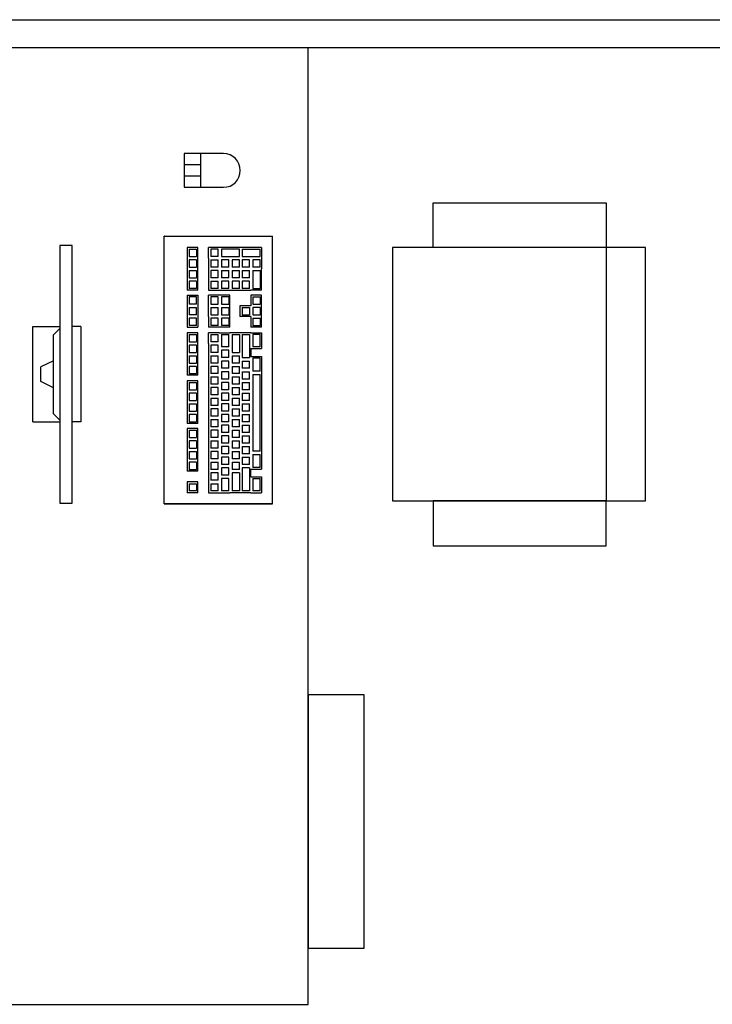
# Model space of a CAD drawing. Header units: millimetres. Extents: x 2886542 to 7567581, y -792623 to 134766.
# Tile 272 of 320: x 4941616 to 4942847, y -385602 to -383852. Entities that reach past the tile are written whole.
import ezdxf

# ---------------------------------------------------------------- set-up
doc = ezdxf.new("R2010")
doc.units = ezdxf.units.MM
doc.layers.add('IN_NS_VYPLNE OTVORU', color=16, linetype='Continuous')

msp = doc.modelspace()

# ---------------------------------------------------------------- linework, layer by layer
at = {"color": 0, "linetype": 'ByBlock', "lineweight": -2}
for p, q in [((4941872.8, -384713), (4941872.8, -384237)), ((4941872.8, -384237), (4941873.8, -384237)), ((4941872.8, -384237), (4941873.8, -384237)), ((4941873.8, -384237), (4941872.8, -384237)), ((4941873.8, -384237), (4942065.8, -384237)), ((4941873.8, -384237), (4942065.8, -384237)), ((4942065.8, -384713), (4942065.8, -384237)), ((4941913.8, -384257), (4941913.8, -384276)), ((4941932.8, -384257), (4941913.8, -384257)), ((4941917.8, -384260), (4941917.8, -384273)), ((4941917.8, -384260), (4941930.8, -384260)), ((4941930.8, -384260), (4941930.8, -384273)), ((4941932.8, -384276), (4941932.8, -384257)), ((4941951.8, -384276), (4941951.8, -384257)), ((4941970.8, -384257), (4941951.8, -384257)), ((4941955.8, -384260), (4941955.8, -384273)), ((4941968.8, -384260), (4941955.8, -384260)), ((4941968.8, -384273), (4941968.8, -384260)), ((4942007.8, -384257), (4941970.8, -384257)), ((4941974.8, -384260), (4941974.8, -384273)), ((4942006.8, -384260), (4941974.8, -384260)), ((4942006.8, -384273), (4942006.8, -384260)), ((4942045.8, -384257), (4942007.8, -384257)), ((4942011.8, -384260), (4942043.8, -384260)), ((4942011.8, -384260), (4942011.8, -384273)), ((4942043.8, -384273), (4942043.8, -384260)), ((4942045.8, -384257), (4942045.8, -384276)), ((4941913.8, -384276), (4941913.8, -384295)), ((4941917.8, -384273), (4941930.8, -384273)), ((4941930.8, -384279), (4941917.8, -384279)), ((4941917.8, -384279), (4941917.8, -384292)), ((4941930.8, -384279), (4941930.8, -384292)), ((4941932.8, -384295), (4941932.8, -384276)), ((4941951.8, -384276), (4941951.8, -384295)), ((4941968.8, -384273), (4941955.8, -384273)), ((4941955.8, -384279), (4941968.8, -384279)), ((4941955.8, -384279), (4941955.8, -384292)), ((4941968.8, -384292), (4941968.8, -384279)), ((4941974.8, -384273), (4942006.8, -384273)), ((4941987.8, -384279), (4941974.8, -384279)), ((4941974.8, -384279), (4941974.8, -384292)), ((4941987.8, -384292), (4941987.8, -384279)), ((4942006.8, -384279), (4941993.8, -384279)), ((4941993.8, -384279), (4941993.8, -384292)), ((4942006.8, -384292), (4942006.8, -384279)), ((4942011.8, -384273), (4942043.8, -384273)), ((4942024.8, -384279), (4942011.8, -384279)), ((4942011.8, -384279), (4942011.8, -384292)), ((4942024.8, -384292), (4942024.8, -384279)), ((4942043.8, -384279), (4942030.8, -384279)), ((4942030.8, -384279), (4942030.8, -384292)), ((4942043.8, -384292), (4942043.8, -384279)), ((4942045.8, -384276), (4942045.8, -384295)), ((4941913.8, -384295), (4941913.8, -384314)), ((4941917.8, -384292), (4941930.8, -384292)), ((4941917.8, -384298), (4941930.8, -384298)), ((4941917.8, -384298), (4941917.8, -384311)), ((4941930.8, -384298), (4941930.8, -384311)), ((4941932.8, -384314), (4941932.8, -384295)), ((4941951.8, -384295), (4941951.8, -384314)), ((4941968.8, -384292), (4941955.8, -384292)), ((4941968.8, -384298), (4941955.8, -384298)), ((4941955.8, -384298), (4941955.8, -384311)), ((4941968.8, -384311), (4941968.8, -384298)), ((4941987.8, -384292), (4941974.8, -384292)), ((4941974.8, -384298), (4941987.8, -384298)), ((4941974.8, -384298), (4941974.8, -384311)), ((4941987.8, -384311), (4941987.8, -384298)), ((4942006.8, -384292), (4941993.8, -384292)), ((4941993.8, -384298), (4942006.8, -384298)), ((4941993.8, -384298), (4941993.8, -384311)), ((4942006.8, -384311), (4942006.8, -384298)), ((4942024.8, -384292), (4942011.8, -384292)), ((4942011.8, -384298), (4942024.8, -384298)), ((4942011.8, -384298), (4942011.8, -384311)), ((4942024.8, -384311), (4942024.8, -384298)), ((4942043.8, -384292), (4942030.8, -384292)), ((4942030.8, -384298), (4942043.8, -384298)), ((4942030.8, -384298), (4942030.8, -384330)), ((4942043.8, -384298), (4942043.8, -384330)), ((4942045.8, -384333), (4942045.8, -384295)), ((4941913.8, -384314), (4941913.8, -384333)), ((4941917.8, -384311), (4941930.8, -384311)), ((4941930.8, -384317), (4941917.8, -384317)), ((4941917.8, -384317), (4941917.8, -384330)), ((4941930.8, -384317), (4941930.8, -384330)), ((4941932.8, -384333), (4941932.8, -384314)), ((4941951.8, -384314), (4941951.8, -384333)), ((4941968.8, -384311), (4941955.8, -384311)), ((4941955.8, -384317), (4941968.8, -384317)), ((4941955.8, -384317), (4941955.8, -384330)), ((4941968.8, -384330), (4941968.8, -384317)), ((4941987.8, -384311), (4941974.8, -384311)), ((4941987.8, -384317), (4941974.8, -384317)), ((4941974.8, -384317), (4941974.8, -384330)), ((4941987.8, -384330), (4941987.8, -384317)), ((4942006.8, -384311), (4941993.8, -384311)), ((4942006.8, -384317), (4941993.8, -384317)), ((4941993.8, -384317), (4941993.8, -384330)), ((4942006.8, -384330), (4942006.8, -384317)), ((4942024.8, -384311), (4942011.8, -384311)), ((4942024.8, -384317), (4942011.8, -384317)), ((4942011.8, -384317), (4942011.8, -384330)), ((4942024.8, -384330), (4942024.8, -384317)), ((4941932.8, -384333), (4941913.8, -384333)), ((4941930.8, -384330), (4941917.8, -384330)), ((4941951.8, -384333), (4941970.8, -384333)), ((4941968.8, -384330), (4941955.8, -384330)), ((4941970.8, -384333), (4941989.8, -384333)), ((4941987.8, -384330), (4941974.8, -384330)), ((4941989.8, -384333), (4942007.8, -384333)), ((4942006.8, -384330), (4941993.8, -384330)), ((4942007.8, -384333), (4942026.8, -384333)), ((4942024.8, -384330), (4942011.8, -384330)), ((4942045.8, -384333), (4942026.8, -384333)), ((4942030.8, -384330), (4942043.8, -384330)), ((4941913.8, -384342), (4941932.8, -384342)), ((4941913.8, -384342), (4941913.8, -384361)), ((4941930.8, -384345), (4941917.8, -384345)), ((4941917.8, -384345), (4941917.8, -384358)), ((4941930.8, -384358), (4941930.8, -384345)), ((4941932.8, -384342), (4941932.8, -384361)), ((4941951.8, -384361), (4941951.8, -384342)), ((4941970.8, -384342), (4941951.8, -384342)), ((4941968.8, -384345), (4941955.8, -384345)), ((4941955.8, -384345), (4941955.8, -384358)), ((4941968.8, -384358), (4941968.8, -384345)), ((4941989.8, -384342), (4941970.8, -384342)), ((4941987.8, -384345), (4941974.8, -384345)), ((4941974.8, -384345), (4941974.8, -384358)), ((4941987.8, -384345), (4941987.8, -384358)), ((4941989.8, -384361), (4941989.8, -384342)), ((4942045.8, -384342), (4942026.8, -384342)), ((4942026.8, -384342), (4942026.8, -384361)), ((4942030.8, -384345), (4942043.8, -384345)), ((4942030.8, -384345), (4942030.8, -384358)), ((4942043.8, -384345), (4942043.8, -384358)), ((4942045.8, -384361), (4942045.8, -384342)), ((4941913.8, -384361), (4941913.8, -384380)), ((4941930.8, -384358), (4941917.8, -384358)), ((4941917.8, -384364), (4941930.8, -384364)), ((4941917.8, -384364), (4941917.8, -384377)), ((4941930.8, -384377), (4941930.8, -384364)), ((4941932.8, -384361), (4941932.8, -384380)), ((4941951.8, -384380), (4941951.8, -384361)), ((4941955.8, -384358), (4941968.8, -384358)), ((4941955.8, -384364), (4941968.8, -384364)), ((4941955.8, -384364), (4941955.8, -384377)), ((4941968.8, -384377), (4941968.8, -384364)), ((4941974.8, -384358), (4941987.8, -384358)), ((4941974.8, -384364), (4941987.8, -384364)), ((4941974.8, -384364), (4941974.8, -384377)), ((4941987.8, -384364), (4941987.8, -384377)), ((4941989.8, -384380), (4941989.8, -384361)), ((4942007.8, -384361), (4942007.8, -384380)), ((4942026.8, -384361), (4942007.8, -384361)), ((4942011.8, -384364), (4942024.8, -384364)), ((4942011.8, -384364), (4942011.8, -384377)), ((4942024.8, -384364), (4942024.8, -384377)), ((4942030.8, -384358), (4942043.8, -384358)), ((4942043.8, -384364), (4942030.8, -384364)), ((4942030.8, -384364), (4942030.8, -384377)), ((4942043.8, -384364), (4942043.8, -384377)), ((4942045.8, -384380), (4942045.8, -384361)), ((4941913.8, -384380), (4941913.8, -384399)), ((4941930.8, -384377), (4941917.8, -384377)), ((4941930.8, -384383), (4941917.8, -384383)), ((4941917.8, -384383), (4941917.8, -384396)), ((4941930.8, -384396), (4941930.8, -384383)), ((4941932.8, -384380), (4941932.8, -384399)), ((4941951.8, -384380), (4941951.8, -384399)), ((4941955.8, -384377), (4941968.8, -384377)), ((4941968.8, -384383), (4941955.8, -384383)), ((4941955.8, -384383), (4941955.8, -384396)), ((4941968.8, -384396), (4941968.8, -384383)), ((4941974.8, -384377), (4941987.8, -384377)), ((4941987.8, -384383), (4941974.8, -384383)), ((4941974.8, -384383), (4941974.8, -384396)), ((4941987.8, -384383), (4941987.8, -384396)), ((4941989.8, -384399), (4941989.8, -384380)), ((4942026.8, -384380), (4942007.8, -384380)), ((4942011.8, -384377), (4942024.8, -384377)), ((4942026.8, -384380), (4942026.8, -384399)), ((4942030.8, -384377), (4942043.8, -384377)), ((4942030.8, -384383), (4942043.8, -384383)), ((4942030.8, -384383), (4942030.8, -384396)), ((4942043.8, -384383), (4942043.8, -384396)), ((4942045.8, -384399), (4942045.8, -384380)), ((4941639.8, -384567.1), (4941639.8, -384397.9)), ((4941639.8, -384397.9), (4941687.4, -384397.9)), ((4941687.4, -384401), (4941676.2, -384412.2)), ((4941725, -384397.9), (4941709.8, -384397.9)), ((4941725, -384397.9), (4941725, -384567.1)), ((4941913.8, -384399), (4941932.8, -384399)), ((4941930.8, -384396), (4941917.8, -384396)), ((4941970.8, -384399), (4941951.8, -384399)), ((4941968.8, -384396), (4941955.8, -384396)), ((4941989.8, -384399), (4941970.8, -384399)), ((4941987.8, -384396), (4941974.8, -384396)), ((4942045.8, -384399), (4942026.8, -384399)), ((4942030.8, -384396), (4942043.8, -384396)), ((4941676.2, -384552.8), (4941676.2, -384412.2)), ((4941913.8, -384409), (4941913.8, -384428)), ((4941932.8, -384409), (4941913.8, -384409)), ((4941917.8, -384412), (4941930.8, -384412)), ((4941917.8, -384412), (4941917.8, -384425)), ((4941930.8, -384412), (4941930.8, -384425)), ((4941932.8, -384428), (4941932.8, -384409)), ((4941951.8, -384428), (4941951.8, -384409)), ((4941970.8, -384409), (4941951.8, -384409)), ((4941955.8, -384412), (4941968.8, -384412)), ((4941955.8, -384412), (4941955.8, -384425)), ((4941968.8, -384425), (4941968.8, -384412)), ((4941970.8, -384409), (4941989.8, -384409)), ((4941974.8, -384412), (4941987.8, -384412)), ((4941974.8, -384412), (4941974.8, -384434)), ((4941987.8, -384434), (4941987.8, -384412)), ((4942007.8, -384409), (4941989.8, -384409)), ((4941993.8, -384412), (4942006.8, -384412)), ((4941993.8, -384412), (4941993.8, -384444)), ((4942006.8, -384412), (4942006.8, -384444)), ((4942026.8, -384409), (4942007.8, -384409)), ((4942011.8, -384412), (4942024.8, -384412)), ((4942011.8, -384412), (4942011.8, -384453)), ((4942024.8, -384412), (4942024.8, -384453)), ((4942026.8, -384409), (4942045.8, -384409)), ((4942043.8, -384412), (4942030.8, -384412)), ((4942030.8, -384412), (4942030.8, -384434)), ((4942043.8, -384434), (4942043.8, -384412)), ((4942045.8, -384409), (4942045.8, -384437)), ((4941913.8, -384428), (4941913.8, -384447)), ((4941917.8, -384425), (4941930.8, -384425)), ((4941930.8, -384431), (4941917.8, -384431)), ((4941917.8, -384431), (4941917.8, -384444)), ((4941930.8, -384431), (4941930.8, -384444)), ((4941932.8, -384447), (4941932.8, -384428)), ((4941951.8, -384428), (4941951.8, -384447)), ((4941968.8, -384425), (4941955.8, -384425)), ((4941968.8, -384431), (4941955.8, -384431)), ((4941955.8, -384431), (4941955.8, -384444)), ((4941968.8, -384444), (4941968.8, -384431)), ((4941987.8, -384434), (4941974.8, -384434)), ((4941987.8, -384440), (4941974.8, -384440)), ((4941974.8, -384440), (4941974.8, -384453)), ((4941987.8, -384453), (4941987.8, -384440)), ((4942026.8, -384437), (4942045.8, -384437)), ((4942026.8, -384437), (4942026.8, -384451)), ((4942043.8, -384434), (4942030.8, -384434)), ((4941913.8, -384447), (4941913.8, -384466)), ((4941917.8, -384444), (4941930.8, -384444)), ((4941917.8, -384450), (4941917.8, -384463)), ((4941917.8, -384450), (4941930.8, -384450)), ((4941930.8, -384450), (4941930.8, -384463)), ((4941932.8, -384466), (4941932.8, -384447)), ((4941951.8, -384447), (4941951.8, -384466)), ((4941968.8, -384444), (4941955.8, -384444)), ((4941955.8, -384450), (4941955.8, -384463)), ((4941955.8, -384450), (4941968.8, -384450)), ((4941968.8, -384463), (4941968.8, -384450)), ((4941987.8, -384453), (4941974.8, -384453)), ((4941993.8, -384444), (4942006.8, -384444)), ((4941993.8, -384450), (4941993.8, -384463)), ((4941993.8, -384450), (4942006.8, -384450)), ((4942006.8, -384463), (4942006.8, -384450)), ((4942011.8, -384453), (4942024.8, -384453)), ((4942026.8, -384451), (4942045.8, -384451)), ((4942043.8, -384454), (4942030.8, -384454)), ((4942030.8, -384454), (4942030.8, -384477)), ((4942043.8, -384477), (4942043.8, -384454)), ((4942045.8, -384451), (4942045.8, -384480)), ((4941676.2, -384458.4), (4941653.9, -384469.6)), ((4941653.9, -384495.4), (4941653.9, -384469.6)), ((4941913.8, -384466), (4941913.8, -384484)), ((4941917.8, -384463), (4941930.8, -384463)), ((4941930.8, -384469), (4941917.8, -384469)), ((4941917.8, -384469), (4941917.8, -384481)), ((4941930.8, -384469), (4941930.8, -384481)), ((4941932.8, -384484), (4941932.8, -384466)), ((4941951.8, -384466), (4941951.8, -384484)), ((4941968.8, -384463), (4941955.8, -384463)), ((4941968.8, -384469), (4941955.8, -384469)), ((4941955.8, -384469), (4941955.8, -384481)), ((4941968.8, -384481), (4941968.8, -384469)), ((4941974.8, -384459), (4941974.8, -384472)), ((4941987.8, -384459), (4941974.8, -384459)), ((4941987.8, -384472), (4941974.8, -384472)), ((4941987.8, -384472), (4941987.8, -384459)), ((4942006.8, -384463), (4941993.8, -384463)), ((4941993.8, -384469), (4942006.8, -384469)), ((4941993.8, -384469), (4941993.8, -384481)), ((4942006.8, -384481), (4942006.8, -384469)), ((4942011.8, -384459), (4942011.8, -384472)), ((4942011.8, -384459), (4942024.8, -384459)), ((4942024.8, -384472), (4942011.8, -384472)), ((4942024.8, -384472), (4942024.8, -384459)), ((4941932.8, -384484), (4941913.8, -384484)), ((4941917.8, -384481), (4941930.8, -384481)), ((4941951.8, -384484), (4941951.8, -384503)), ((4941968.8, -384481), (4941955.8, -384481)), ((4941955.8, -384487), (4941968.8, -384487)), ((4941955.8, -384487), (4941955.8, -384500)), ((4941968.8, -384500), (4941968.8, -384487)), ((4941987.8, -384478), (4941974.8, -384478)), ((4941974.8, -384478), (4941974.8, -384491)), ((4941987.8, -384491), (4941974.8, -384491)), ((4941987.8, -384491), (4941987.8, -384478)), ((4942006.8, -384481), (4941993.8, -384481)), ((4941993.8, -384487), (4942006.8, -384487)), ((4941993.8, -384487), (4941993.8, -384500)), ((4942006.8, -384500), (4942006.8, -384487)), ((4942011.8, -384478), (4942024.8, -384478)), ((4942011.8, -384478), (4942011.8, -384491)), ((4942024.8, -384491), (4942011.8, -384491)), ((4942024.8, -384491), (4942024.8, -384478)), ((4942043.8, -384477), (4942030.8, -384477)), ((4942030.8, -384483), (4942043.8, -384483)), ((4942030.8, -384483), (4942030.8, -384619)), ((4942043.8, -384619), (4942043.8, -384483)), ((4942045.8, -384480), (4942045.8, -384622)), ((4941676.2, -384506.5), (4941653.9, -384495.4)), ((4941913.8, -384494), (4941913.8, -384513)), ((4941932.8, -384494), (4941913.8, -384494)), ((4941917.8, -384497), (4941917.8, -384510)), ((4941917.8, -384497), (4941930.8, -384497)), ((4941917.8, -384510), (4941930.8, -384510)), ((4941930.8, -384497), (4941930.8, -384510)), ((4941932.8, -384513), (4941932.8, -384494)), ((4941951.8, -384503), (4941951.8, -384522)), ((4941968.8, -384500), (4941955.8, -384500)), ((4941955.8, -384506), (4941955.8, -384519)), ((4941968.8, -384506), (4941955.8, -384506)), ((4941968.8, -384519), (4941968.8, -384506)), ((4941974.8, -384497), (4941974.8, -384510)), ((4941987.8, -384497), (4941974.8, -384497)), ((4941987.8, -384510), (4941974.8, -384510)), ((4941987.8, -384510), (4941987.8, -384497)), ((4942006.8, -384500), (4941993.8, -384500)), ((4941993.8, -384506), (4941993.8, -384519)), ((4941993.8, -384506), (4942006.8, -384506)), ((4942006.8, -384519), (4942006.8, -384506)), ((4942011.8, -384497), (4942011.8, -384510)), ((4942011.8, -384497), (4942024.8, -384497)), ((4942024.8, -384510), (4942011.8, -384510)), ((4942024.8, -384510), (4942024.8, -384497)), ((4941913.8, -384513), (4941913.8, -384532)), ((4941930.8, -384516), (4941917.8, -384516)), ((4941917.8, -384516), (4941917.8, -384529)), ((4941930.8, -384516), (4941930.8, -384529)), ((4941932.8, -384532), (4941932.8, -384513)), ((4941951.8, -384522), (4941951.8, -384541)), ((4941968.8, -384519), (4941955.8, -384519)), ((4941955.8, -384525), (4941968.8, -384525)), ((4941955.8, -384525), (4941955.8, -384538)), ((4941968.8, -384538), (4941968.8, -384525)), ((4941987.8, -384516), (4941974.8, -384516)), ((4941974.8, -384516), (4941974.8, -384529)), ((4941987.8, -384529), (4941987.8, -384516)), ((4942006.8, -384519), (4941993.8, -384519)), ((4941993.8, -384525), (4942006.8, -384525)), ((4941993.8, -384525), (4941993.8, -384538)), ((4942006.8, -384538), (4942006.8, -384525)), ((4942011.8, -384516), (4942024.8, -384516)), ((4942011.8, -384516), (4942011.8, -384529)), ((4942024.8, -384529), (4942024.8, -384516)), ((4941913.8, -384532), (4941913.8, -384551)), ((4941917.8, -384529), (4941930.8, -384529)), ((4941917.8, -384535), (4941930.8, -384535)), ((4941917.8, -384535), (4941917.8, -384548)), ((4941930.8, -384535), (4941930.8, -384548)), ((4941932.8, -384551), (4941932.8, -384532)), ((4941951.8, -384541), (4941951.8, -384560)), ((4941968.8, -384538), (4941955.8, -384538)), ((4941955.8, -384544), (4941955.8, -384557)), ((4941968.8, -384544), (4941955.8, -384544)), ((4941968.8, -384557), (4941968.8, -384544)), ((4941987.8, -384529), (4941974.8, -384529)), ((4941987.8, -384535), (4941974.8, -384535)), ((4941974.8, -384535), (4941974.8, -384548)), ((4941987.8, -384548), (4941987.8, -384535)), ((4942006.8, -384538), (4941993.8, -384538)), ((4941993.8, -384544), (4941993.8, -384557)), ((4941993.8, -384544), (4942006.8, -384544)), ((4942006.8, -384557), (4942006.8, -384544)), ((4942024.8, -384529), (4942011.8, -384529)), ((4942011.8, -384535), (4942024.8, -384535)), ((4942011.8, -384535), (4942011.8, -384548)), ((4942024.8, -384548), (4942024.8, -384535)), ((4941687.4, -384564), (4941676.2, -384552.8)), ((4941913.8, -384551), (4941913.8, -384570)), ((4941917.8, -384548), (4941930.8, -384548)), ((4941917.8, -384554), (4941917.8, -384567)), ((4941930.8, -384554), (4941917.8, -384554)), ((4941930.8, -384554), (4941930.8, -384567)), ((4941932.8, -384570), (4941932.8, -384551)), ((4941951.8, -384560), (4941951.8, -384579)), ((4941968.8, -384557), (4941955.8, -384557)), ((4941987.8, -384548), (4941974.8, -384548)), ((4941974.8, -384554), (4941974.8, -384567)), ((4941987.8, -384554), (4941974.8, -384554)), ((4941987.8, -384567), (4941987.8, -384554)), ((4942006.8, -384557), (4941993.8, -384557)), ((4942024.8, -384548), (4942011.8, -384548)), ((4942011.8, -384554), (4942011.8, -384567)), ((4942011.8, -384554), (4942024.8, -384554)), ((4942024.8, -384567), (4942024.8, -384554)), ((4941639.8, -384567.1), (4941687.4, -384567.1)), ((4941725, -384567.1), (4941709.8, -384567.1)), ((4941932.8, -384570), (4941913.8, -384570)), ((4941913.8, -384579), (4941913.8, -384598)), ((4941932.8, -384579), (4941913.8, -384579)), ((4941917.8, -384567), (4941930.8, -384567)), ((4941932.8, -384598), (4941932.8, -384579)), ((4941951.8, -384579), (4941951.8, -384598)), ((4941955.8, -384563), (4941968.8, -384563)), ((4941955.8, -384563), (4941955.8, -384576)), ((4941968.8, -384576), (4941955.8, -384576)), ((4941968.8, -384576), (4941968.8, -384563)), ((4941987.8, -384567), (4941974.8, -384567)), ((4941987.8, -384573), (4941974.8, -384573)), ((4941974.8, -384573), (4941974.8, -384586)), ((4941987.8, -384586), (4941987.8, -384573)), ((4941993.8, -384563), (4942006.8, -384563)), ((4941993.8, -384563), (4941993.8, -384576)), ((4942006.8, -384576), (4941993.8, -384576)), ((4942006.8, -384576), (4942006.8, -384563)), ((4942024.8, -384567), (4942011.8, -384567)), ((4942011.8, -384573), (4942024.8, -384573)), ((4942011.8, -384573), (4942011.8, -384586)), ((4942024.8, -384586), (4942024.8, -384573)), ((4941917.8, -384582), (4941930.8, -384582)), ((4941917.8, -384582), (4941917.8, -384595)), ((4941917.8, -384595), (4941930.8, -384595)), ((4941930.8, -384582), (4941930.8, -384595)), ((4941968.8, -384582), (4941955.8, -384582)), ((4941955.8, -384582), (4941955.8, -384595)), ((4941968.8, -384595), (4941955.8, -384595)), ((4941968.8, -384595), (4941968.8, -384582)), ((4941987.8, -384586), (4941974.8, -384586)), ((4941974.8, -384592), (4941974.8, -384605)), ((4941987.8, -384592), (4941974.8, -384592)), ((4941987.8, -384605), (4941987.8, -384592)), ((4941993.8, -384582), (4942006.8, -384582)), ((4941993.8, -384582), (4941993.8, -384595)), ((4942006.8, -384595), (4941993.8, -384595)), ((4942006.8, -384595), (4942006.8, -384582)), ((4942024.8, -384586), (4942011.8, -384586)), ((4942011.8, -384592), (4942011.8, -384605)), ((4942011.8, -384592), (4942024.8, -384592)), ((4942024.8, -384605), (4942024.8, -384592)), ((4941913.8, -384598), (4941913.8, -384617)), ((4941917.8, -384601), (4941917.8, -384614)), ((4941930.8, -384601), (4941917.8, -384601)), ((4941917.8, -384614), (4941930.8, -384614)), ((4941930.8, -384601), (4941930.8, -384614)), ((4941932.8, -384617), (4941932.8, -384598)), ((4941951.8, -384598), (4941951.8, -384617)), ((4941955.8, -384601), (4941955.8, -384614)), ((4941955.8, -384601), (4941968.8, -384601)), ((4941968.8, -384614), (4941955.8, -384614)), ((4941968.8, -384614), (4941968.8, -384601)), ((4941987.8, -384605), (4941974.8, -384605)), ((4941987.8, -384611), (4941974.8, -384611)), ((4941974.8, -384611), (4941974.8, -384624)), ((4941987.8, -384624), (4941987.8, -384611)), ((4941993.8, -384601), (4941993.8, -384614)), ((4941993.8, -384601), (4942006.8, -384601)), ((4942006.8, -384614), (4941993.8, -384614)), ((4942006.8, -384614), (4942006.8, -384601)), ((4942024.8, -384605), (4942011.8, -384605)), ((4942011.8, -384611), (4942024.8, -384611)), ((4942011.8, -384611), (4942011.8, -384624)), ((4942024.8, -384624), (4942024.8, -384611)), ((4941913.8, -384617), (4941913.8, -384636)), ((4941917.8, -384620), (4941930.8, -384620)), ((4941917.8, -384620), (4941917.8, -384633)), ((4941930.8, -384620), (4941930.8, -384633)), ((4941932.8, -384636), (4941932.8, -384617)), ((4941951.8, -384617), (4941951.8, -384636)), ((4941968.8, -384620), (4941955.8, -384620)), ((4941955.8, -384620), (4941955.8, -384633)), ((4941968.8, -384633), (4941968.8, -384620)), ((4941987.8, -384624), (4941974.8, -384624)), ((4941987.8, -384630), (4941974.8, -384630)), ((4941974.8, -384630), (4941974.8, -384643)), ((4941987.8, -384643), (4941987.8, -384630)), ((4941993.8, -384620), (4942006.8, -384620)), ((4941993.8, -384620), (4941993.8, -384633)), ((4942006.8, -384633), (4942006.8, -384620)), ((4942024.8, -384624), (4942011.8, -384624)), ((4942011.8, -384630), (4942024.8, -384630)), ((4942011.8, -384630), (4942011.8, -384643)), ((4942024.8, -384643), (4942024.8, -384630)), ((4942043.8, -384619), (4942030.8, -384619)), ((4942030.8, -384625), (4942043.8, -384625)), ((4942030.8, -384625), (4942030.8, -384648)), ((4942043.8, -384648), (4942043.8, -384625)), ((4942045.8, -384622), (4942045.8, -384651)), ((4941913.8, -384636), (4941913.8, -384655)), ((4941917.8, -384633), (4941930.8, -384633)), ((4941917.8, -384639), (4941917.8, -384652)), ((4941930.8, -384639), (4941917.8, -384639)), ((4941930.8, -384639), (4941930.8, -384652)), ((4941932.8, -384655), (4941932.8, -384636)), ((4941951.8, -384636), (4941951.8, -384655)), ((4941968.8, -384633), (4941955.8, -384633)), ((4941955.8, -384639), (4941955.8, -384652)), ((4941955.8, -384639), (4941968.8, -384639)), ((4941968.8, -384652), (4941968.8, -384639)), ((4941987.8, -384643), (4941974.8, -384643)), ((4941974.8, -384649), (4941974.8, -384662)), ((4941987.8, -384649), (4941974.8, -384649)), ((4941987.8, -384662), (4941987.8, -384649)), ((4942006.8, -384633), (4941993.8, -384633)), ((4941993.8, -384639), (4941993.8, -384652)), ((4941993.8, -384639), (4942006.8, -384639)), ((4942006.8, -384652), (4942006.8, -384639)), ((4942024.8, -384643), (4942011.8, -384643)), ((4942011.8, -384649), (4942011.8, -384690)), ((4942024.8, -384649), (4942011.8, -384649)), ((4942024.8, -384649), (4942024.8, -384690)), ((4942043.8, -384648), (4942030.8, -384648)), ((4941932.8, -384655), (4941913.8, -384655)), ((4941917.8, -384652), (4941930.8, -384652)), ((4941951.8, -384655), (4941951.8, -384674)), ((4941968.8, -384652), (4941955.8, -384652)), ((4941968.8, -384658), (4941955.8, -384658)), ((4941955.8, -384658), (4941955.8, -384671)), ((4941968.8, -384671), (4941968.8, -384658)), ((4941987.8, -384662), (4941974.8, -384662)), ((4942006.8, -384652), (4941993.8, -384652)), ((4942006.8, -384658), (4941993.8, -384658)), ((4941993.8, -384658), (4941993.8, -384690)), ((4942006.8, -384658), (4942006.8, -384690)), ((4942026.8, -384651), (4942045.8, -384651)), ((4942026.8, -384665), (4942026.8, -384651)), ((4942026.8, -384665), (4942045.8, -384665)), ((4942045.8, -384665), (4942045.8, -384693)), ((4941913.8, -384674), (4941913.8, -384693)), ((4941932.8, -384674), (4941913.8, -384674)), ((4941917.8, -384677), (4941930.8, -384677)), ((4941917.8, -384677), (4941917.8, -384690)), ((4941930.8, -384677), (4941930.8, -384690)), ((4941932.8, -384693), (4941932.8, -384674)), ((4941951.8, -384674), (4941951.8, -384693)), ((4941968.8, -384671), (4941955.8, -384671)), ((4941955.8, -384677), (4941968.8, -384677)), ((4941955.8, -384677), (4941955.8, -384690)), ((4941968.8, -384690), (4941968.8, -384677)), ((4941987.8, -384668), (4941974.8, -384668)), ((4941974.8, -384668), (4941974.8, -384690)), ((4941987.8, -384690), (4941987.8, -384668)), ((4942030.8, -384668), (4942043.8, -384668)), ((4942030.8, -384668), (4942030.8, -384690)), ((4942043.8, -384690), (4942043.8, -384668)), ((4941932.8, -384693), (4941913.8, -384693)), ((4941930.8, -384690), (4941917.8, -384690)), ((4941951.8, -384693), (4941970.8, -384693)), ((4941968.8, -384690), (4941955.8, -384690)), ((4941970.8, -384693), (4941989.8, -384693)), ((4941987.8, -384690), (4941974.8, -384690)), ((4942007.8, -384693), (4941989.8, -384693)), ((4942006.8, -384690), (4941993.8, -384690)), ((4942026.8, -384693), (4942007.8, -384693)), ((4942024.8, -384690), (4942011.8, -384690)), ((4942026.8, -384693), (4942045.8, -384693)), ((4942043.8, -384690), (4942030.8, -384690)), ((4941873.8, -384713), (4941872.8, -384713)), ((4941872.8, -384713), (4941873.8, -384713)), ((4941873.8, -384713), (4941872.8, -384713)), ((4942065.8, -384713), (4941873.8, -384713)), ((4941873.8, -384713), (4942065.8, -384713))]:
    msp.add_line(p, q, dxfattribs=at)
msp.add_lwpolyline([(4941709.8, -384711.6), (4941709.8, -384253.4), (4941687.4, -384253.4), (4941687.4, -384711.6)], close=True, dxfattribs=at)
at = {"layer": 'IN_NS_VYPLNE OTVORU', "color": 0, "ltscale": 1000}
msp.add_line((4881037.4, -383852.4), (4945510.6, -383852.4), dxfattribs=at)
at = {"layer": 'IN_NS_VYPLNE OTVORU', "color": 0}
msp.add_line((4944878.4, -383902.4), (4938833.4, -383902.4), dxfattribs=at)
at = {"layer": 'IN_NS_VYPLNE OTVORU', "color": 0, "ltscale": 10}
for p, q in [((4942128.7, -383902.4), (4941378.7, -383902.4)), ((4942128.7, -385602.4), (4942128.7, -383902.4)), ((4941978.4, -384090.3), (4941908.4, -384090.3)), ((4941908.4, -384090.3), (4941908.4, -384150.3)), ((4941938.4, -384150.3), (4941938.4, -384090.3)), ((4941938.4, -384110.3), (4941908.4, -384110.3)), ((4941938.4, -384130.3), (4941908.4, -384130.3)), ((4941908.4, -384150.3), (4941978.4, -384150.3)), ((4942350.9, -384257.5), (4942350.9, -384177.8)), ((4942350.9, -384177.8), (4942658.7, -384177.8)), ((4942658.7, -384177.8), (4942658.7, -384257.5)), ((4942658.7, -384257.5), (4942350.9, -384257.5)), ((4942658.7, -384707.5), (4942350.9, -384707.5)), ((4942350.9, -384707.5), (4942350.9, -384787.2)), ((4942658.7, -384787.2), (4942658.7, -384707.5)), ((4942350.9, -384787.2), (4942658.7, -384787.2)), ((4942228.7, -385052.4), (4942128.7, -385052.4)), ((4942128.7, -385052.4), (4942128.7, -385502.4)), ((4942228.7, -385502.4), (4942228.7, -385052.4)), ((4942128.7, -385502.4), (4942228.7, -385502.4)), ((4941378.7, -385602.4), (4942128.7, -385602.4))]:
    msp.add_line(p, q, dxfattribs=at)
at = {"layer": 'IN_NS_VYPLNE OTVORU', "color": 0, "linetype": 'ByBlock'}
for p, q in [((4942278.7, -384257.5), (4942278.7, -384707.5)), ((4942728.7, -384257.5), (4942278.7, -384257.5)), ((4942658.7, -384257.5), (4942658.7, -384707.5)), ((4942728.7, -384707.5), (4942728.7, -384257.5)), ((4942278.7, -384707.5), (4942728.7, -384707.5))]:
    msp.add_line(p, q, dxfattribs=at)
at = {"layer": 'IN_NS_VYPLNE OTVORU', "color": 0, "ltscale": 10}
msp.add_arc((4941978.4, -384120.3), 30, 270, 90, dxfattribs=at)

doc.saveas('drawing.dxf')
